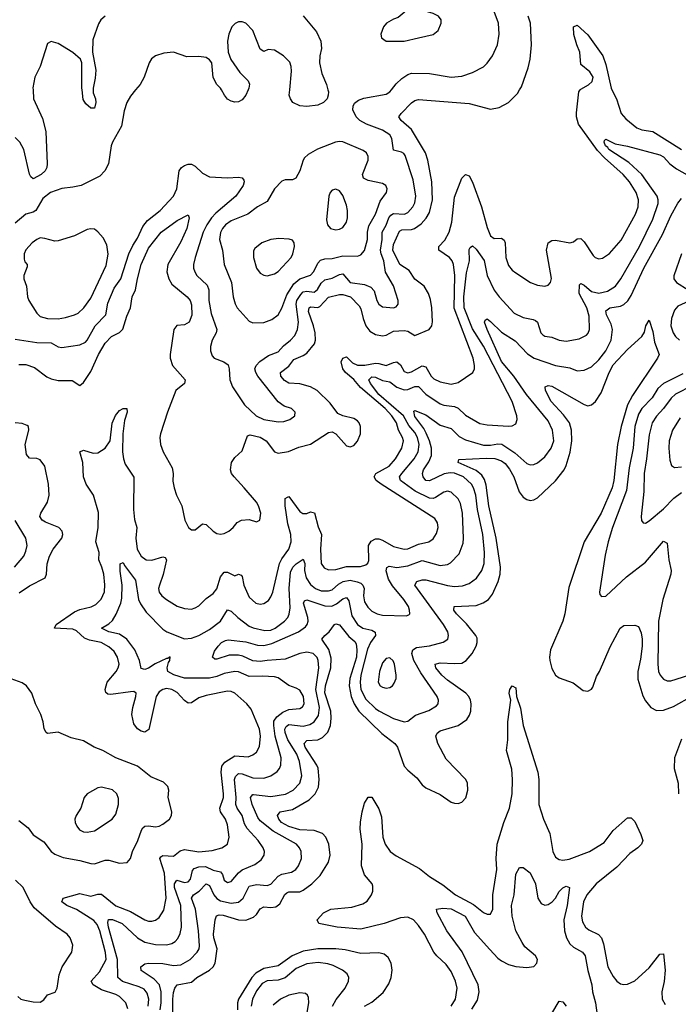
# Model space of a CAD drawing. Header units: inches. Extents: x 1682530 to 1839546, y 640742 to 791647.
# Tile 410 of 656: x 1695676 to 1699332, y 754921 to 760390. Entities that reach past the tile are written whole.
import ezdxf

# ---------------------------------------------------------------- set-up
doc = ezdxf.new("R2010")
doc.units = ezdxf.units.IN
doc.header["$MEASUREMENT"] = 0
doc.layers.add('B6795', color=7, linetype='Continuous')
doc.layers.add('B6796', color=7, linetype='Continuous')

msp = doc.modelspace()

# ---------------------------------------------------------------- linework, layer by layer
at = {"layer": 'B6795', "color": 5}
for points, elevation in [([(1696319.1, 760000), (1696290, 759965.6), (1696270, 759929.6), (1696255.9, 759884.1), (1696240.5, 759799.5), (1696190.2, 759710), (1696183.5, 759690), (1696168.8, 759590), (1696149.1, 759550.9), (1696119.6, 759520.4), (1696016, 759470), (1695970, 759459.1), (1695910, 759452.9), (1695847.2, 759430), (1695803.3, 759396.7), (1695764.9, 759330), (1695750, 759320.2), (1695709.3, 759310.7), (1695650, 759260.3)], 840), ([(1695650, 758614.7), (1695770, 758597.9), (1695850, 758594.8), (1695890, 758573.6), (1695910, 758568.7), (1696010, 758584.6), (1696040.2, 758599.8), (1696050.8, 758609.2), (1696095.4, 758690), (1696153.9, 758750), (1696164.3, 758815.7), (1696200.5, 758899.5), (1696236.7, 758950), (1696281.4, 759090), (1696303.6, 759136.4), (1696330, 759177.3), (1696359.3, 759240.7), (1696384.6, 759275.4), (1696456.2, 759330), (1696529.8, 759410), (1696548.7, 759451.3), (1696560.9, 759550), (1696573.1, 759570), (1696590, 759580.9), (1696610, 759587.7), (1696630, 759588.3), (1696650, 759575.9), (1696690, 759536.8), (1696730, 759518.1), (1696828.5, 759511.5), (1696890, 759515.8), (1696911.2, 759511.2), (1696919.2, 759499.2), (1696922.3, 759490), (1696915.5, 759470), (1696874.8, 759410), (1696763.8, 759316.2), (1696740.1, 759290), (1696713.6, 759250), (1696694.1, 759210), (1696648.8, 759070), (1696640.1, 759030), (1696641.3, 759010), (1696647, 758990), (1696659.7, 758970), (1696716.3, 758916.3), (1696725.1, 758890), (1696726.4, 758830), (1696737.8, 758757.8), (1696769.4, 758670), (1696765.4, 758650), (1696744.9, 758610), (1696734, 758574), (1696734.4, 758550), (1696743.9, 758523.9), (1696754.8, 758510), (1696808.9, 758488.9), (1696832.5, 758472.5), (1696838.9, 758450), (1696841.6, 758390), (1696856.5, 758350), (1696922.8, 758250), (1696989.1, 758190), (1697030, 758169.4), (1697110, 758156), (1697142.3, 758157.7), (1697176, 758170), (1697202.7, 758190), (1697204.5, 758210), (1697185.2, 758230), (1697143, 758243), (1697110, 758268), (1696997.7, 758410), (1696985.7, 758430), (1696981, 758450), (1696988.9, 758470), (1697009.1, 758490.9), (1697056, 758524), (1697110, 758544.8), (1697140.8, 758579.2), (1697178.9, 758610), (1697203.4, 758636.6), (1697218.1, 758670), (1697223.9, 758710), (1697210.5, 758810), (1697214.5, 758830), (1697235.6, 758864.4), (1697250, 758878.2), (1697270, 758882.8), (1697310, 758877.2), (1697327.9, 758892.1), (1697350, 758927.3), (1697370, 758945.7), (1697410, 758954.6), (1697450, 758975.1), (1697470, 758977.8), (1697510.1, 758930.1), (1697590, 758918.6), (1697625, 758905), (1697643.2, 758883.2), (1697658, 758830), (1697668.4, 758810), (1697690, 758796.1), (1697750, 758788.8), (1697765.4, 758794.6), (1697777, 758810), (1697776.9, 758830), (1697750, 758912), (1697707.1, 758987.1), (1697697.7, 759050), (1697681.9, 759090), (1697677.9, 759110), (1697687.9, 759170), (1697687.4, 759210), (1697710.5, 759249.5), (1697725.2, 759290), (1697735.9, 759304.1), (1697750, 759314), (1697811.2, 759310), (1697830, 759318.4), (1697858.6, 759350), (1697870, 759372.7), (1697874.8, 759410), (1697859.8, 759499.8), (1697816.1, 759636.1), (1697807.6, 759647.6), (1697794.6, 759654.6), (1697750, 759664.7), (1697740.9, 759730), (1697730.5, 759750), (1697690, 759777.3), (1697601.1, 759810), (1697564.2, 759830), (1697543.8, 759850), (1697525.3, 759890), (1697526, 759910), (1697533.8, 759926.2), (1697556.5, 759943.5), (1697585.5, 759954.5), (1697710, 759977.1), (1697730.9, 759990), (1697738.9, 760000)], 840), ([(1695749.5, 760000), (1695752.6, 759950), (1695801.3, 759841.3), (1695820.9, 759770), (1695828.2, 759590), (1695825.9, 759570), (1695816.6, 759550), (1695795.5, 759530), (1695750, 759506.8), (1695737.5, 759517.5), (1695730, 759532.3), (1695698.5, 759670), (1695676.9, 759710), (1695650, 759735.4)], 820), ([(1695670, 758475.1), (1695710, 758475), (1695758.5, 758458.5), (1695826.2, 758406.2), (1695850, 758395.5), (1695890, 758386), (1695966.7, 758386.7), (1696010, 758357.6), (1696030, 758374.4), (1696070, 758435.3), (1696112.1, 758530), (1696150, 758593.2), (1696185.1, 758630), (1696230, 758651.8), (1696248.9, 758671.1), (1696270, 758743.1), (1696290.6, 758790), (1696299.2, 758850), (1696319.3, 758890), (1696329, 758950), (1696350.3, 759029.7), (1696390, 759120.2), (1696461.6, 759210), (1696550, 759274.3), (1696610, 759306.8), (1696616.5, 759290), (1696604.1, 759230), (1696570, 759156), (1696498.8, 759030), (1696492.9, 758990), (1696503.9, 758950), (1696520.8, 758920.8), (1696604.5, 758850), (1696621, 758830), (1696630, 758806.8), (1696631.2, 758748.8), (1696616.1, 758710), (1696590, 758695.1), (1696548.6, 758691.4), (1696530.3, 758670), (1696511.4, 758530), (1696510.8, 758510), (1696524.5, 758470), (1696594.3, 758390), (1696591, 758370), (1696542.5, 758330), (1696496.5, 758210), (1696457.7, 758090), (1696454.3, 758070), (1696457.7, 758030), (1696471.8, 757990), (1696521.6, 757901.6), (1696527.4, 757870), (1696526.4, 757826.4), (1696533.4, 757790), (1696545.8, 757750), (1696575.2, 757690), (1696592.8, 757610), (1696611.8, 757570), (1696630, 757556.9), (1696650, 757556.9), (1696690, 757590.3), (1696710, 757586.7), (1696750, 757548.6), (1696770, 757536.6), (1696790, 757532.4), (1696810, 757535.8), (1696836.9, 757550), (1696861.5, 757570), (1696883.2, 757596.8), (1696906.6, 757610), (1696950, 757613.2), (1696990, 757600.8), (1697009.5, 757610), (1697013.9, 757650), (1697001.6, 757690), (1696989.8, 757710), (1696922.4, 757790), (1696865.4, 757850), (1696851.6, 757870), (1696846.1, 757890), (1696851.5, 757930), (1696870, 757958.6), (1696910, 757996.1), (1696940.6, 758079.4), (1696955.2, 758084.8), (1697011.4, 758071.4), (1697042.9, 758050), (1697089.4, 757990), (1697110, 757983.3), (1697168.3, 757991.7), (1697225, 758015), (1697290, 758032.4), (1697390, 758097.6), (1697410, 758100.7), (1697430.1, 758090.1), (1697490, 758023.1), (1697510, 758017.4), (1697530, 758025.7), (1697550, 758048.5), (1697567.8, 758090), (1697567.1, 758130), (1697559.8, 758150), (1697550, 758162), (1697530, 758175.4), (1697469.1, 758189.1), (1697442.3, 758202.3), (1697399.5, 758259.5), (1697327.6, 758330), (1697289.7, 758350), (1697230, 758366.7), (1697170, 758370.8), (1697145.1, 758385.1), (1697124.7, 758410), (1697123.1, 758430), (1697170, 758465.5), (1697197.8, 758502.2), (1697250, 758524.7), (1697270, 758538.7), (1697312.8, 758590), (1697317.9, 758610), (1697316.2, 758650), (1697307.2, 758690), (1697279.5, 758770), (1697283.2, 758790), (1697290, 758794.6), (1697330, 758792.1), (1697342.4, 758797.6), (1697390, 758848.9), (1697450, 758864.6), (1697470, 758863.9), (1697511.1, 758850), (1697560.1, 758800.1), (1697570, 758784.9), (1697581.7, 758730), (1697597.3, 758690), (1697620.1, 758660.1), (1697650, 758641.3), (1697690, 758634.2), (1697710, 758638.5), (1697750, 758660.3), (1697810, 758663.3), (1697830, 758660.7), (1697870, 758636.4), (1697948.4, 758670), (1697963.2, 758690), (1697967.5, 758712.5), (1697964, 758790), (1697956.6, 758836.6), (1697944.7, 758870), (1697921.6, 758910), (1697870, 758949.8), (1697837.7, 758997.7), (1697786.3, 759030), (1697747.4, 759110), (1697750, 759141.3), (1697784.2, 759215.8), (1697797.7, 759222.3), (1697850, 759224.7), (1697867.2, 759230), (1697903.9, 759256.1), (1697932.2, 759287.8), (1697950, 759318.6), (1697967.5, 759390), (1697963.5, 759490), (1697940.9, 759610), (1697928.5, 759650), (1697850, 759780.2), (1697792.4, 759830), (1697779.7, 759850), (1697793.3, 759870), (1697850, 759927.5), (1697870, 759941.4), (1697890, 759947.3), (1698170, 759924.2), (1698290, 759893.8), (1698337.3, 759902.7), (1698388.9, 759931.1), (1698439.3, 759980.7), (1698451, 760000)], 820), ([(1696275.1, 754895.1), (1696264, 754930), (1696230, 754964.5), (1696210, 754975.2), (1696130, 755001.2), (1696082.5, 755030), (1696071.6, 755050), (1696119, 755101), (1696155.3, 755170), (1696151.6, 755208.4), (1696120.1, 755330), (1696104.7, 755364.7), (1696086.6, 755386.6), (1695990, 755446.8), (1695937.8, 755470), (1695909.8, 755490), (1695914.3, 755505.7), (1695917.6, 755510), (1696010, 755535.7), (1696070, 755522.5), (1696110, 755532.8), (1696130, 755531.9), (1696210, 755468.6), (1696290, 755436.3), (1696370, 755389.4), (1696390, 755382), (1696410, 755382.7), (1696430, 755389.3), (1696450, 755403.6), (1696475.6, 755444.4), (1696489.5, 755510), (1696479.3, 755650), (1696454.1, 755730), (1696459.3, 755740.7), (1696470, 755747.5), (1696530, 755744.8), (1696566.8, 755773.2), (1696590, 755780.7), (1696670, 755768.3), (1696744.3, 755775.7), (1696798.4, 755790), (1696829.7, 755810), (1696838, 755850), (1696830, 755917), (1696818.7, 755950), (1696790.4, 755990), (1696785.7, 756010), (1696806.4, 756070), (1696807.7, 756090), (1696793.2, 756210), (1696796.8, 756243.2), (1696814.6, 756265.4), (1696870, 756300.5), (1696943.7, 756296.3), (1696970, 756306.4), (1696990, 756320.8), (1697007.5, 756352.5), (1697012.3, 756410), (1697007.6, 756450), (1696960.6, 756560.6), (1696937.2, 756590), (1696869.9, 756649.9), (1696850, 756658.3), (1696830, 756659.9), (1696710, 756636.7), (1696670, 756624.1), (1696630, 756595.4), (1696610, 756594.3), (1696590, 756608.3), (1696550, 756653.9), (1696519.7, 756670), (1696490, 756674.7), (1696470, 756670.5), (1696450, 756656.8), (1696433.5, 756630), (1696392.9, 756447.1), (1696370, 756431.8), (1696350, 756437.7), (1696330, 756450.9), (1696310, 756479.7), (1696298.5, 756530), (1696302.7, 756570), (1696320.9, 756630), (1696321.4, 756650), (1696310, 756657.7), (1696290, 756657.3), (1696182.4, 756642.4), (1696164.6, 756644.6), (1696153, 756653), (1696149.4, 756670), (1696161.8, 756710), (1696211.2, 756770), (1696223, 756790), (1696227.5, 756810), (1696218.7, 756850), (1696200.7, 756880.7), (1696170, 756906), (1696127.4, 756930), (1696063.7, 756943.7), (1696035.5, 756955.5), (1695990, 756995.8), (1695970, 757005.2), (1695869.6, 757010), (1695877.7, 757030), (1695979.5, 757100.5), (1696010, 757114.1), (1696072, 757128), (1696098, 757142), (1696128.6, 757171.4), (1696147.1, 757212.9), (1696149, 757251), (1696143.4, 757310), (1696132.4, 757350), (1696114.5, 757390), (1696116.7, 757430), (1696097.3, 757490), (1696112, 757570), (1696112.1, 757652.1), (1696085.4, 757750), (1696045, 757810), (1696029, 757850), (1696026.2, 757930), (1696009.7, 757990.3), (1696030, 757998.6), (1696082.5, 757982.5), (1696110, 757983.7), (1696149.9, 758010.1), (1696178.3, 758050), (1696189.8, 758149.8), (1696207.5, 758192.5), (1696230, 758220.3), (1696250, 758230.4), (1696270, 758230.8), (1696271.8, 758210), (1696257, 758163), (1696248, 758090), (1696245.7, 757990), (1696251.5, 757950), (1696261, 757921), (1696308.9, 757848.9), (1696307.5, 757670), (1696313.2, 757613.2), (1696325.9, 757570), (1696320.1, 757510), (1696327.8, 757450), (1696350, 757409.4), (1696377.1, 757390), (1696408.3, 757388.3), (1696470, 757406), (1696482.6, 757402.6), (1696490.6, 757390), (1696472.5, 757307.5), (1696450.8, 757250), (1696446.7, 757230), (1696450.2, 757210), (1696464.9, 757190), (1696490.1, 757170.1), (1696550, 757133.4), (1696590, 757118.9), (1696630, 757116.3), (1696650, 757123), (1696670, 757135.2), (1696710, 757175.6), (1696750, 757202.6), (1696770, 757227.9), (1696790, 757295.3), (1696810, 757321.9), (1696830, 757320.6), (1696870, 757300.3), (1696890, 757310.4), (1696904.2, 757304.2), (1696910, 757297.3), (1696919.1, 757250), (1696950, 757182), (1696985.7, 757150), (1697010, 757144.4), (1697030, 757147.5), (1697056.2, 757163.8), (1697070, 757183.7), (1697079.9, 757210), (1697117.8, 757370), (1697130, 757395.8), (1697169.9, 757450), (1697182.3, 757490), (1697180.3, 757530), (1697164.1, 757590), (1697149.9, 757690.1), (1697150, 757730.6), (1697161.4, 757738.6), (1697170, 757740.9), (1697230, 757657.7), (1697246.5, 757646.5), (1697270, 757646.8), (1697290, 757656.5), (1697311.4, 757651.4), (1697332.8, 757572.8), (1697350.1, 757530), (1697345.9, 757450), (1697349.5, 757370), (1697365.6, 757345.6), (1697390, 757334.6), (1697430, 757336.6), (1697490, 757353.5), (1697566.8, 757353.2), (1697597.9, 757362.1), (1697608.4, 757371.6), (1697613.3, 757386.7), (1697611.7, 757470), (1697626.2, 757493.8), (1697650, 757506.1), (1697670, 757506.5), (1697690, 757499.9), (1697750, 757464.5), (1697810, 757449.6), (1697830, 757451.3), (1697890, 757477.3), (1697946.6, 757490), (1697970, 757506), (1697990, 757536.3), (1697998.7, 757570), (1697995.6, 757595.6), (1697980.2, 757620.2), (1697682.1, 757810), (1697655.2, 757830), (1697643, 757850), (1697652.2, 757870), (1697726.9, 757910), (1697762.3, 757950), (1697797.7, 758010), (1697805.4, 758050), (1697800.6, 758070), (1697779.1, 758110), (1697766.9, 758150), (1697741.5, 758190), (1697704.1, 758230), (1697567.7, 758347.7), (1697531.1, 758391.1), (1697483.6, 758430), (1697469, 758451), (1697460.7, 758490), (1697470, 758510.3), (1697490, 758517.7), (1697523.7, 758483.7), (1697551.4, 758471.4), (1697591.7, 758471.7), (1697650, 758481.9), (1697670, 758481.2), (1697710, 758468.8), (1697750, 758486.8), (1697770, 758490.1), (1697790, 758473.9), (1697810, 758436.6), (1697830, 758429.2), (1697850, 758433.9), (1697910, 758467.3), (1697930, 758461.2), (1697960.1, 758410), (1697975, 758395), (1698010, 758379.2), (1698070, 758366), (1698110, 758375.2), (1698191.2, 758430), (1698200.4, 758450), (1698201.2, 758470), (1698192.4, 758510), (1698088.1, 758788.1), (1698091.7, 758970), (1698084.1, 759030), (1698076.6, 759050), (1698061.5, 759070), (1698002.9, 759110), (1698002.7, 759130), (1698035.2, 759164.8), (1698060.6, 759210), (1698074, 759266), (1698090, 759403.6), (1698130, 759510.5), (1698150, 759530.3), (1698170, 759523.7), (1698190, 759487.6), (1698238.3, 759350), (1698270, 759236.4), (1698289.5, 759189.5), (1698310, 759175.5), (1698350, 759175.9), (1698365.1, 759165.1), (1698370.8, 759150), (1698374.5, 759070), (1698390, 759024.9), (1698410, 758999.6), (1698430, 758983.6), (1698511, 758930), (1698550, 758915.8), (1698590, 758910.4), (1698610, 758915.5), (1698622.9, 758930), (1698627.7, 758952.3), (1698600.7, 759110), (1698609.9, 759150.1), (1698630, 759163.5), (1698650, 759164.6), (1698730, 759151.1), (1698750, 759156.9), (1698770, 759172.8), (1698790, 759174.7), (1698810, 759156.9), (1698860, 759080), (1698870, 759069), (1698890, 759061.3), (1698910, 759064.7), (1698950, 759092.2), (1699013.9, 759166.1), (1699094.4, 759310), (1699108.6, 759350), (1699110.5, 759390), (1699098.2, 759430), (1699061.2, 759490), (1699025.2, 759530), (1698922.1, 759622.1), (1698883.2, 759663.2), (1698778, 759810), (1698767.2, 759850), (1698767.1, 759872.9), (1698780.3, 759990), (1698786.8, 760000)], 780), ([(1696083, 760000), (1696083.5, 759983.5), (1696095.5, 759950), (1696097.3, 759930), (1696090, 759898), (1696070, 759898), (1696042, 759922), (1696027, 759947), (1696021.8, 760000)], 820), ([(1696944.1, 760000), (1696931.3, 759970), (1696910, 759945.4), (1696890, 759934), (1696870, 759932), (1696850, 759938), (1696830, 759949.4), (1696812.3, 759970), (1696795.2, 760000)], 840), ([(1697386.3, 760000), (1697389, 759990), (1697388.9, 759970), (1697382, 759950), (1697361.3, 759930), (1697330, 759915.5), (1697270, 759907.4), (1697230, 759910.8), (1697191.3, 759930), (1697178, 759950), (1697172, 759970), (1697174.7, 760000)], 840), ([(1698963.4, 760000), (1698988.5, 759950), (1699015, 759870), (1699039.8, 759839.8), (1699102, 759790), (1699130, 759778.9), (1699190, 759769.5), (1699350.3, 759670)], 780), ([(1696388.5, 754910), (1696392.6, 754950), (1696383.7, 754983.7), (1696366, 755006), (1696338.9, 755018.9), (1696246.8, 755046.8), (1696220.5, 755070), (1696217.7, 755170), (1696168.1, 755350), (1696164.5, 755375.5), (1696167.8, 755392.2), (1696190, 755392.8), (1696243.8, 755370), (1696330, 755290.1), (1696370, 755266.5), (1696430, 755252.5), (1696490, 755251.5), (1696520.6, 755259.4), (1696538.7, 755270), (1696552.8, 755287.2), (1696565.9, 755314.1), (1696573.9, 755350), (1696570.6, 755470), (1696534.7, 755570), (1696535.3, 755590), (1696548.6, 755611.4), (1696590, 755597.4), (1696610, 755601.7), (1696624.3, 755615.7), (1696634.9, 755665.1), (1696643.7, 755676.3), (1696670, 755685.2), (1696706.8, 755686.8), (1696750, 755666), (1696790, 755656.8), (1696801.8, 755641.8), (1696811.4, 755611.4), (1696830, 755597.7), (1696850, 755603.5), (1696890, 755650.8), (1696910, 755667.8), (1696981.6, 755698.4), (1697016.7, 755723.2), (1697033.1, 755750), (1697035.1, 755770), (1697027.8, 755790), (1696999, 755830), (1696937.9, 755897.9), (1696924.3, 755924.3), (1696910.2, 755970.2), (1696883.1, 756010), (1696875, 756030), (1696877.6, 756070), (1696868.9, 756170), (1696872.7, 756187.3), (1696890, 756202.3), (1696910, 756200.8), (1696970, 756179.1), (1697030, 756177.2), (1697069.7, 756190), (1697105.1, 756214.9), (1697117.1, 756230), (1697124.5, 756250), (1697126.8, 756290), (1697093.5, 756410), (1697085.5, 756470), (1697087.1, 756492.9), (1697102.1, 756517.9), (1697135.6, 756544.4), (1697170, 756558.9), (1697230, 756564.8), (1697246.1, 756573.9), (1697255.2, 756590), (1697250.3, 756630.3), (1697230, 756665.1), (1697210, 756677.7), (1697170, 756692.3), (1697110, 756733.7), (1697090, 756739.2), (1697024.1, 756744.1), (1696950, 756742.1), (1696890, 756767.5), (1696870, 756769), (1696810, 756759.3), (1696770, 756741.9), (1696730, 756732.6), (1696590, 756732.5), (1696530.5, 756750.5), (1696498.2, 756770), (1696493.7, 756790), (1696501.2, 756818.8), (1696509.5, 756830), (1696510, 756851.5), (1696498.7, 756841.3), (1696490, 756842), (1696427.6, 756812.4), (1696390, 756787.5), (1696370, 756781), (1696350, 756785.7), (1696340.8, 756830), (1696314.6, 756890), (1696270, 756949.9), (1696230, 756977.1), (1696170.7, 756990.7), (1696129.7, 757010), (1696170, 757033.5), (1696190, 757052.1), (1696211.1, 757088.9), (1696236.2, 757150), (1696242.2, 757177.8), (1696245.3, 757250), (1696233.3, 757326.7), (1696232.9, 757367.1), (1696250, 757375.5), (1696258, 757358), (1696317.8, 757277.8), (1696335.4, 757170), (1696345.9, 757145.9), (1696378.5, 757098.5), (1696470, 757004.1), (1696492.9, 756990), (1696590, 756950.3), (1696630, 756954.9), (1696670, 756970.3), (1696730, 757002.5), (1696789.9, 757050), (1696830, 757111.3), (1696850, 757105.5), (1696886, 757070), (1696950, 757021.5), (1696971.5, 757011.5), (1697037, 756997), (1697070, 756999.9), (1697093, 757010), (1697145, 757050), (1697163.9, 757070), (1697172.4, 757087.6), (1697176.2, 757123.8), (1697170.6, 757230), (1697178.9, 757321.1), (1697192.1, 757350), (1697210, 757367.5), (1697250, 757393.8), (1697259.2, 757370), (1697256.2, 757330), (1697265, 757290), (1697290, 757252.2), (1697317.6, 757230), (1697350, 757218.2), (1697390, 757217.1), (1697410, 757223.9), (1697445.2, 757254.8), (1697472, 757270), (1697510, 757277), (1697548.2, 757268.2), (1697570, 757260.1), (1697581.2, 757250), (1697587.8, 757230), (1697584.4, 757190), (1697590, 757157), (1697607.9, 757127.9), (1697630, 757105.4), (1697660.4, 757090), (1697690, 757082.6), (1697821.2, 757078.8), (1697836.4, 757083.6), (1697840.7, 757090), (1697840.4, 757110), (1697833.5, 757130), (1697808.2, 757170), (1697745.5, 757245.5), (1697723, 757283), (1697710.6, 757329.4), (1697713.5, 757346.5), (1697725.9, 757354.1), (1697770, 757348.1), (1697830, 757357.2), (1697910, 757385.9), (1698010, 757359.3), (1698050, 757363.5), (1698067.3, 757372.7), (1698116, 757424), (1698137, 757483), (1698139.9, 757510), (1698133.9, 757650), (1698122, 757702), (1698110, 757728.4), (1698070, 757765.3), (1698050, 757770.6), (1698030, 757766.4), (1697984.3, 757735.7), (1697970, 757730.7), (1697950, 757731.8), (1697871.3, 757771.3), (1697789.9, 757830), (1697784.4, 757850), (1697796.7, 757870), (1697866, 757950), (1697888.1, 757990), (1697892.9, 758030), (1697884.4, 758070), (1697870, 758098), (1697836.5, 758136.5), (1697805.8, 758190), (1697668.9, 758308.9), (1697623, 758370), (1697613.3, 758390), (1697630, 758406.1), (1697650, 758405.2), (1697690, 758386.4), (1697730, 758378.8), (1697770, 758349.2), (1697810, 758334.3), (1697830, 758335.1), (1697870, 758353.5), (1697890, 758353.5), (1697931, 758311), (1698010, 758256.6), (1698030, 758248.4), (1698090, 758241), (1698110, 758233), (1698150, 758193.8), (1698230, 758147.7), (1698270, 758139.4), (1698390, 758133), (1698410, 758134.3), (1698430, 758146), (1698438, 758170), (1698435.8, 758190), (1698409.2, 758270), (1698250, 758576.1), (1698190, 758673.2), (1698143.6, 758790), (1698140.5, 758850), (1698156.1, 758983.9), (1698172.1, 759050), (1698170, 759114), (1698175.5, 759124.5), (1698190, 759133.7), (1698210, 759115), (1698253.3, 759053.3), (1698270.6, 758970), (1698310, 758887.1), (1698336.8, 758850), (1698420.2, 758760.2), (1698470, 758735.9), (1698525.6, 758725.6), (1698539, 758719), (1698549.4, 758709.4), (1698568, 758650), (1698579.2, 758639.2), (1698590, 758631.8), (1698630, 758626.2), (1698670, 758609.5), (1698710, 758604.1), (1698782.3, 758617.7), (1698821.8, 758638.2), (1698831.3, 758648.7), (1698838.8, 758670), (1698837.4, 758742.6), (1698823.4, 758790), (1698781.5, 758870), (1698783.4, 758916.6), (1698790, 758925.7), (1698810, 758916.2), (1698850, 758880.1), (1698890, 758871.6), (1698938.1, 758881.9), (1698983.2, 758910), (1699012.5, 758950), (1699116.9, 759130), (1699190, 759281.3), (1699219.6, 759370), (1699220.5, 759390), (1699214.9, 759410), (1699129.4, 759530), (1699056.2, 759596.2), (1698946.5, 759670), (1698940.8, 759680.8), (1698928.2, 759690), (1698920.4, 759710), (1698921.5, 759718.5), (1698930, 759726), (1698981.4, 759701.4), (1699050, 759688.2), (1699230, 759639.5), (1699250, 759628.4), (1699283.8, 759590), (1699321.7, 759561.7), (1699410, 759511.6)], 760), ([(1696454.9, 754890), (1696461, 754930), (1696461.6, 754990), (1696451.4, 755030), (1696421.3, 755061.3), (1696349.5, 755109.5), (1696347.2, 755130), (1696370, 755146.7), (1696390, 755148.7), (1696470, 755148.1), (1696530, 755136.1), (1696570, 755140.1), (1696622, 755170), (1696661.4, 755210), (1696671.7, 755230), (1696673.4, 755246.6), (1696669, 755330), (1696651.9, 755450), (1696629.9, 755510), (1696639.8, 755530), (1696671, 755549), (1696710, 755590.7), (1696730, 755581.8), (1696752.4, 755530), (1696770, 755508.4), (1696790, 755495.9), (1696850, 755482.7), (1696890, 755488.9), (1696915.9, 755510), (1696950, 755576.8), (1696990, 755587.4), (1697050, 755581.2), (1697070, 755588.7), (1697110, 755633.2), (1697130, 755643.3), (1697184.4, 755655.6), (1697207.6, 755670), (1697222.6, 755690), (1697239.1, 755730), (1697238.2, 755770), (1697228.9, 755790), (1697211.8, 755810), (1697082.7, 755882.7), (1697010, 755939.9), (1696997.9, 755957.9), (1696966.9, 756030), (1696957, 756070), (1696970, 756086.2), (1696973.1, 756086.9), (1697070, 756074.9), (1697151.2, 756088.8), (1697193.6, 756110), (1697231.2, 756150), (1697242.4, 756190), (1697229.5, 756270), (1697213.5, 756310), (1697163.7, 756390), (1697149.1, 756430), (1697148.3, 756450), (1697155.7, 756464.3), (1697170, 756474.7), (1697250, 756466.7), (1697285.6, 756474.4), (1697311.1, 756490), (1697334.7, 756525.3), (1697339.3, 756570), (1697320.2, 756670), (1697335.5, 756790), (1697332.4, 756830), (1697326.5, 756846.5), (1697305.3, 756870), (1697270, 756876.8), (1697230, 756868.7), (1697150, 756837.6), (1697050, 756831.4), (1697010, 756824.7), (1696970, 756828.6), (1696914.8, 756854.8), (1696890, 756860.9), (1696839.1, 756860.9), (1696770, 756837.6), (1696758, 756838), (1696745.2, 756850), (1696757.7, 756882.3), (1696777.4, 756910), (1696795.4, 756930), (1696817.3, 756942.7), (1696833.7, 756946.3), (1696930, 756934.9), (1696996.4, 756916.4), (1697030, 756913.9), (1697074.6, 756925.4), (1697224, 756990), (1697261.4, 757018.6), (1697271.4, 757030), (1697277.4, 757050), (1697275.8, 757070), (1697250.7, 757149.3), (1697257, 757163), (1697270, 757167.2), (1697370, 757135.3), (1697407.6, 757132.4), (1697435, 757145), (1697470, 757172.5), (1697490, 757180.2), (1697501.9, 757161.9), (1697519.7, 757079.7), (1697550, 757031.5), (1697579.7, 757010), (1697630, 756999.1), (1697648.7, 756988.7), (1697650.1, 756970), (1697622.5, 756930), (1697605.5, 756894.5), (1697568.6, 756748.6), (1697565.1, 756710), (1697568.6, 756670), (1697596.3, 756616.3), (1697650, 756564.8), (1697670, 756551.9), (1697750, 756507.8), (1697810, 756490.2), (1697830, 756494), (1697873.2, 756526.8), (1697947.7, 756552.3), (1697990, 756578.4), (1697998.9, 756590), (1698001, 756610), (1697994, 756630), (1697902.2, 756762.2), (1697863.5, 756830), (1697852.1, 756870), (1697858.7, 756890), (1697877.6, 756902.4), (1697950, 756912.3), (1698027, 756933), (1698052.6, 756950), (1698056.8, 756970), (1698051.7, 756990), (1698028.4, 757030), (1697869.9, 757250.1), (1697881.1, 757270), (1697910, 757279.5), (1697930, 757279.5), (1698050, 757246.9), (1698090, 757241.6), (1698134.3, 757245.7), (1698170, 757257.7), (1698211.5, 757288.5), (1698241.5, 757330), (1698254.1, 757370), (1698255.7, 757430), (1698246.2, 757530), (1698216.6, 757670), (1698207.4, 757750), (1698195.3, 757790), (1698183.6, 757810), (1698138.6, 757850), (1698090, 757871.8), (1698066.1, 757873.9), (1698032.4, 757867.6), (1697950, 757827.9), (1697930, 757829.8), (1697916.2, 757850), (1697912, 757870), (1697918, 757890), (1697946.5, 757933.5), (1697961.1, 757970), (1697962.2, 758010), (1697951.2, 758051.2), (1697932.8, 758092.8), (1697919.2, 758119.2), (1697870, 758185.7), (1697863.4, 758216.6), (1697870, 758219.6), (1697930, 758194.4), (1698010, 758137.8), (1698070, 758119.8), (1698115.4, 758075.4), (1698150, 758056.2), (1698250, 758027.4), (1698290, 758027.3), (1698330, 758034), (1698351.9, 758031.9), (1698424, 757984), (1698490, 757925.2), (1698510, 757918.2), (1698530, 757920.2), (1698550, 757929.1), (1698590, 757961.3), (1698626.5, 758010), (1698639.9, 758050), (1698633, 758110), (1698610, 758161.2), (1698488.1, 758308.1), (1698418.2, 758410), (1698350, 758491.5), (1698269.8, 758670.2), (1698255.8, 758710), (1698259.5, 758720.5), (1698270, 758728.4), (1698290, 758713.4), (1698350, 758655.4), (1698425.7, 758605.7), (1698494, 758534), (1698532.4, 758510), (1698650, 758468.9), (1698730, 758456.5), (1698770, 758440.2), (1698810, 758443.9), (1698850, 758462.7), (1698890, 758500.2), (1698929.2, 758550), (1698959.4, 758610), (1698965.6, 758670), (1698958.4, 758698.4), (1698934, 758750), (1698930, 758773.7), (1698951.2, 758788.8), (1699010, 758798.8), (1699030, 758808.4), (1699051.8, 758828.2), (1699070, 758857.8), (1699140.3, 759010), (1699243.3, 759196.7), (1699290, 759301.5), (1699330, 759370.4), (1699350, 759397.6)], 740), ([(1699350.1, 759090), (1699307.4, 758967.4), (1699307.8, 758950), (1699321.3, 758930), (1699387, 758890)], 740), ([(1699390, 758826), (1699330, 758798.5), (1699310, 758776), (1699293.1, 758730), (1699290.1, 758690), (1699302.5, 758650), (1699316.5, 758630), (1699338.2, 758610)], 740), ([(1696526, 754874), (1696525.1, 754950), (1696530, 754987.3), (1696537.4, 755010), (1696550, 755028.9), (1696630, 755043.6), (1696659.7, 755070), (1696730, 755110.9), (1696749.8, 755130), (1696760.5, 755150), (1696771.4, 755230), (1696753.3, 755290), (1696751.4, 755310), (1696759.8, 755390), (1696767.5, 755412.5), (1696782.6, 755417.4), (1696804.5, 755415.5), (1696890, 755390.9), (1696931.1, 755388.9), (1696974.4, 755405.6), (1696990, 755420.7), (1697010, 755452.1), (1697030, 755463.2), (1697070, 755458.6), (1697097.3, 755462.7), (1697120, 755480), (1697148.2, 755531.8), (1697159.4, 755540.6), (1697170, 755545.1), (1697230, 755545.8), (1697250, 755554.4), (1697296.5, 755590), (1697344.1, 755635.9), (1697390.6, 755710), (1697398.3, 755750), (1697392.2, 755810), (1697374.2, 755850), (1697356.4, 755870), (1697310, 755886), (1697230, 755891), (1697170, 755908.6), (1697129.2, 755930), (1697114.1, 755950), (1697107.4, 755970), (1697120.7, 755990), (1697190, 756002.5), (1697283.3, 756056.7), (1697316.2, 756090), (1697333.4, 756126.6), (1697338.7, 756170), (1697331.9, 756231.9), (1697324.7, 756250), (1697260.9, 756350), (1697254.3, 756370), (1697270, 756386.8), (1697329.9, 756390.1), (1697356.7, 756403.3), (1697386.5, 756433.5), (1697401.1, 756470), (1697405, 756510), (1697401.9, 756550), (1697369.5, 756650.5), (1697373.6, 756690), (1697403.3, 756790), (1697404.4, 756844.4), (1697391.9, 756891.9), (1697352.9, 756950), (1697368.7, 756970), (1697394.4, 756990), (1697422.6, 757030), (1697430, 757034.5), (1697450, 757028.4), (1697503.6, 756963.6), (1697536.4, 756936.4), (1697543.4, 756923.4), (1697547.6, 756890), (1697544.9, 756850), (1697508.9, 756730), (1697503.9, 756690), (1697515.6, 756630), (1697533.1, 756590), (1697558.2, 756550), (1697685, 756425), (1697758.6, 756370), (1697772.7, 756350), (1697810, 756244.4), (1697830, 756220.7), (1697879.4, 756179.4), (1697910, 756140.9), (1697930, 756123.6), (1698010, 756086.3), (1698070, 756044.6), (1698090, 756038), (1698110, 756036.5), (1698130, 756043.7), (1698152.1, 756067.9), (1698164.2, 756110), (1698162, 756150), (1698151.9, 756170), (1698043.1, 756283.1), (1697997.2, 756370), (1697984.8, 756410), (1697992.7, 756427.3), (1698010, 756439.3), (1698110, 756469.5), (1698157.2, 756502.8), (1698172.7, 756527.3), (1698179.8, 756550), (1698182, 756590), (1698177.4, 756610), (1698168.4, 756630), (1698152.1, 756650), (1698050, 756722), (1698018.2, 756750), (1697984.9, 756790), (1697982, 756810), (1698010, 756818.5), (1698090, 756814.1), (1698130, 756816.8), (1698154.4, 756830), (1698188, 756870), (1698209.5, 756910), (1698215.1, 756930), (1698214.8, 756954.8), (1698208.6, 756970), (1698155.1, 757035.1), (1698099.9, 757090), (1698086.3, 757110), (1698087.3, 757130), (1698210, 757136.4), (1698249, 757151), (1698277.7, 757170), (1698300.5, 757199.5), (1698332.1, 757270), (1698342.7, 757310), (1698344.9, 757350), (1698319.8, 757510), (1698279.1, 757690), (1698264.2, 757804.2), (1698255.5, 757835.5), (1698240.2, 757860.2), (1698210, 757886.8), (1698109.7, 757930), (1698112.7, 757947.3), (1698264.7, 757955.3), (1698312.5, 757952.5), (1698350, 757939.4), (1698370, 757925), (1698394.2, 757894.2), (1698418.3, 757850), (1698447.7, 757767.7), (1698470, 757738.4), (1698490, 757724.7), (1698510, 757719.7), (1698530, 757723.2), (1698550, 757734.4), (1698650, 757828.5), (1698698.6, 757890), (1698710, 757913.4), (1698731.2, 757988.8), (1698740.8, 758050), (1698738.7, 758110), (1698726.8, 758150), (1698694.7, 758194.7), (1698625.5, 758270), (1698595.1, 758330), (1698592, 758350), (1698610, 758358.5), (1698630, 758354.3), (1698810, 758253.1), (1698830, 758246), (1698850, 758250.2), (1698871.2, 758268.8), (1698903, 758317), (1698948.1, 758430), (1698970, 758473.4), (1699050, 758557.8), (1699129.8, 758630.2), (1699144.7, 758655.3), (1699152, 758690), (1699170, 758720.7), (1699190, 758658), (1699199.3, 758599.3), (1699226.4, 758530), (1699217.1, 758510), (1699076.9, 758303.1), (1699049.4, 758250.6), (1699014.7, 758130), (1698993.7, 758030), (1698973.6, 757830), (1698965.5, 757790), (1698903.6, 757650), (1698809, 757490), (1698724.4, 757235.6), (1698701.5, 757090), (1698690.8, 757050), (1698622.6, 756890), (1698616.3, 756850), (1698618.7, 756830), (1698630, 756785.5), (1698650, 756748.9), (1698670, 756734.9), (1698747.2, 756707.2), (1698803.4, 756663.4), (1698830, 756661.1), (1698850, 756672.4), (1698856.9, 756683.1), (1698878.4, 756741.6), (1698894.8, 756770), (1698953.3, 756906.7), (1699009.9, 757010.1), (1699030, 757024.9), (1699090, 757027.4), (1699110, 757020.5), (1699125, 756985), (1699131.5, 756950), (1699131.5, 756910), (1699122.5, 756837.5), (1699107.1, 756770), (1699106.8, 756726.8), (1699134.9, 756634.9), (1699150, 756607.3), (1699179.7, 756570), (1699210, 756552.3), (1699250, 756554.4), (1699304.3, 756575.7), (1699410, 756634.2)], 720), ([(1699357.8, 758422.2), (1699250.1, 758369.9), (1699218.5, 758341.5), (1699186.3, 758290), (1699129.5, 758230.5), (1699110, 758198.4), (1699089.7, 758130), (1699081.4, 758010), (1699058.3, 757901.7), (1699044.2, 757775.8), (1698966.1, 757570), (1698941.6, 757490), (1698924.9, 757415.1), (1698893.4, 757210), (1698896.8, 757196.8), (1698905.8, 757185.8), (1698930, 757188.2), (1699044.1, 757295.9), (1699150, 757377.8), (1699250, 757493.1), (1699270, 757482), (1699278.4, 757390), (1699292.7, 757330), (1699290.1, 757310), (1699245.7, 757170), (1699221, 757050), (1699217.4, 756810), (1699221.8, 756770), (1699230.2, 756750), (1699250, 756727.9), (1699270, 756718.6), (1699290, 756718), (1699391, 756750)], 740), ([(1699410, 758358.7), (1699315.4, 758310), (1699291.5, 758288.5), (1699249.4, 758230.6), (1699210, 758188.2), (1699186.4, 758150), (1699170, 758083.7), (1699156, 757950), (1699142, 757870), (1699140.1, 757770), (1699125.3, 757630), (1699127.5, 757607.5), (1699136.3, 757596.3), (1699150, 757593), (1699170, 757605.7), (1699250, 757673.8), (1699307.5, 757732.5), (1699350, 757763.5)], 760), ([(1695673.4, 757206.6), (1695730, 757245.2), (1695817, 757290), (1695823.6, 757310), (1695827.5, 757367.5), (1695840.7, 757410), (1695862.1, 757450), (1695909.8, 757510), (1695914.5, 757530), (1695910.7, 757550), (1695892.2, 757570), (1695818.6, 757598.6), (1695800.8, 757610), (1695787.4, 757630), (1695792.9, 757650), (1695829.1, 757710), (1695839.5, 757750), (1695836.3, 757810), (1695814.7, 757910), (1695790, 757945.8), (1695770, 757952.7), (1695730, 757954), (1695714.1, 757974.1), (1695705.4, 758030), (1695727, 758110), (1695723.5, 758130), (1695716.6, 758136.6), (1695690, 758147.8), (1695651.2, 758151.2)], 820), ([(1699342.2, 758177.8), (1699299.4, 758110), (1699280.5, 758050), (1699278.5, 758010), (1699284.2, 757944.2), (1699294.3, 757914.3), (1699310, 757902.3), (1699350, 757906.2)], 780), ([(1695647.2, 757350), (1695697.6, 757410), (1695710, 757437.3), (1695716.5, 757470), (1695709.8, 757510), (1695650, 757607.6)], 840), ([(1695670, 755942.3), (1695722.1, 755902.1), (1695750, 755861.5), (1695810, 755823.6), (1695850, 755770.2), (1695870, 755754.2), (1695917, 755737), (1696010, 755720.1), (1696070, 755702.6), (1696090, 755701.5), (1696150, 755722), (1696170, 755722), (1696230, 755704.4), (1696272.2, 755707.8), (1696289.9, 755730.1), (1696302.5, 755770), (1696332, 755830), (1696350.9, 755889.1), (1696359.4, 755900.6), (1696370, 755910.1), (1696390, 755913.1), (1696430, 755907), (1696450, 755910.9), (1696470, 755921.6), (1696507.7, 755950), (1696518, 755970), (1696519.7, 755990), (1696499.3, 756070), (1696503.7, 756110), (1696498, 756130), (1696474.2, 756154.2), (1696403.9, 756183.9), (1696330, 756243), (1696210, 756290.7), (1696136.9, 756330), (1696088.9, 756348.9), (1696030, 756385), (1695961.8, 756401.8), (1695890, 756431.9), (1695830, 756426), (1695822.7, 756430), (1695811, 756451), (1695806.4, 756490), (1695793.1, 756530), (1695763.9, 756590), (1695742.2, 756650), (1695714.2, 756690), (1695690, 756706.2), (1695628.5, 756728.5)], 820), ([(1698071, 754910), (1698095.5, 754950), (1698104.4, 755010), (1698095.3, 755050), (1698070, 755103.1), (1698043, 755143), (1697990.6, 755190), (1697974.7, 755210), (1697922.3, 755310), (1697890, 755358.8), (1697861.7, 755390), (1697830, 755404.8), (1697790, 755402.1), (1697699.6, 755370), (1697570, 755339), (1697437.2, 755350), (1697335.3, 755370), (1697327.8, 755390), (1697362.7, 755430), (1697402, 755450), (1697519, 755461), (1697581.1, 755478.9), (1697605.2, 755494.8), (1697628.1, 755530), (1697635.5, 755550), (1697636.8, 755576.8), (1697631.5, 755590), (1697590, 755639.8), (1697573.8, 755690), (1697577.6, 755810), (1697565.6, 755894.4), (1697566.7, 755933.3), (1697576.9, 755990), (1697590, 756038.8), (1697610.9, 756070.9), (1697630, 756071), (1697670, 756006.8), (1697683.2, 755963.2), (1697690.9, 755850), (1697705.2, 755810), (1697732, 755770), (1697765.3, 755745.3), (1697895.6, 755675.6), (1697950, 755631.2), (1698025.4, 755585.4), (1698094.5, 755530), (1698194.9, 755474.9), (1698250, 755430.3), (1698270, 755421.7), (1698290, 755421.6), (1698301.5, 755450), (1698302.4, 755530), (1698323.7, 755670), (1698321.3, 755730), (1698326.8, 755810), (1698363.4, 755930), (1698394.8, 756010), (1698409.9, 756090), (1698412, 756170), (1698406.7, 756226.7), (1698378.8, 756330), (1698384.9, 756390), (1698385.3, 756490), (1698401.5, 756610), (1698393.6, 756650), (1698396.3, 756670), (1698410, 756690.2), (1698430, 756678.8), (1698434.2, 756630), (1698454.9, 756565.1), (1698470.1, 756470), (1698551, 756210), (1698557.6, 756170), (1698558.1, 756030), (1698583.5, 755950), (1698618.8, 755870), (1698635.8, 755770), (1698650, 755738.4), (1698670, 755724.6), (1698690, 755722), (1698726.6, 755726.6), (1698838.9, 755770), (1698919.9, 755820.1), (1698970, 755886.4), (1699050, 755956.3), (1699070, 755956), (1699090, 755936), (1699124.4, 755864.4), (1699134.4, 755830), (1699127.6, 755810), (1699107.8, 755790), (1699061.8, 755758.2), (1698990, 755683.7), (1698876.4, 755590), (1698823.6, 755530), (1698806.1, 755490), (1698794.3, 755410), (1698799.5, 755379.5), (1698815.8, 755350), (1698835.3, 755335.3), (1698889.2, 755309.2), (1698906, 755290), (1698917.2, 755257.2), (1698940.7, 755130), (1698970, 755075.8), (1698990, 755050.4), (1699010, 755034.4), (1699030, 755030.4), (1699050, 755033.7), (1699090, 755051.5), (1699170, 755123.5), (1699230, 755199.5), (1699250, 755200.7), (1699258, 755110), (1699252.8, 755047.2), (1699239.8, 754990), (1699242.5, 754950), (1699259.3, 754919.3)], 680), ([(1699350, 756393.5), (1699310.1, 756290), (1699308.1, 756230), (1699330.7, 756150), (1699332.6, 756090)], 720), ([(1698185.7, 754894.3), (1698216.1, 754943.9), (1698226.5, 754990), (1698220.8, 755030), (1698132.4, 755212.4), (1698046.9, 755330), (1697992.7, 755430), (1697989.2, 755450), (1698025.1, 755454.9), (1698070, 755450.8), (1698147.8, 755410), (1698200.3, 755320.3), (1698284.6, 755224.6), (1698330, 755177.5), (1698350, 755162.7), (1698390, 755142.6), (1698430, 755131.2), (1698490, 755124.9), (1698530, 755131.7), (1698547.1, 755150), (1698549.8, 755170), (1698539.3, 755190), (1698480.3, 755240.3), (1698464.3, 755264.3), (1698429.4, 755330), (1698409.5, 755410), (1698406.6, 755470), (1698419.9, 755530), (1698430, 755644.7), (1698450, 755680.5), (1698470, 755681), (1698510, 755650.8), (1698538.9, 755590), (1698551.4, 755510), (1698570, 755481.1), (1698590, 755471.5), (1698610, 755475.5), (1698632.2, 755490), (1698650, 755510.3), (1698670, 755546.7), (1698690, 755568.7), (1698710, 755576.5), (1698727.3, 755570), (1698714.6, 755470), (1698697, 755390), (1698699.1, 755330), (1698711.3, 755290), (1698730, 755257.5), (1698750, 755239), (1698799.1, 755210), (1698814.8, 755190), (1698829.6, 755109.6), (1698852.2, 755030), (1698855.1, 754990), (1698872.2, 754930), (1698881, 754861)], 660), ([(1695664.6, 754964.6), (1695682.4, 754950), (1695703.3, 754943.2), (1695750, 754934.4), (1695790, 754932.8), (1695810, 754945.5), (1695830, 754973.1), (1695872.4, 754987.6), (1695884.1, 755010), (1695895.2, 755084.8), (1695910.5, 755130), (1695964.6, 755210), (1695969.8, 755250), (1695955.7, 755290), (1695938.4, 755310), (1695874.7, 755354.7), (1695756.4, 755456.4), (1695733.6, 755490), (1695694.5, 755570), (1695653.1, 755610)], 820), ([(1697589.4, 754910.6), (1697630, 754932.8), (1697693, 754987), (1697725.4, 755034.6), (1697738.4, 755070), (1697743.7, 755110), (1697737.3, 755150), (1697721.2, 755181.2), (1697698.8, 755198.8), (1697670, 755207.7), (1697570, 755203.1), (1697483, 755223), (1697430, 755229.2), (1697330, 755229.3), (1697250, 755216.1), (1697188.9, 755190), (1697110, 755134.2), (1697030, 755119.1), (1696986.3, 755093.7), (1696965.1, 755070), (1696890.9, 754950), (1696884.8, 754930), (1696884.6, 754890)], 720), ([(1697412.1, 754910), (1697433, 754947), (1697482.8, 755010), (1697501.7, 755050), (1697502.6, 755070), (1697493, 755090), (1697468, 755110), (1697416.6, 755136.7), (1697386.2, 755146.2), (1697333, 755153), (1697270, 755146.2), (1697210, 755119.7), (1697150, 755067.8), (1697110, 755055.9), (1697050, 755051.7), (1697022.5, 755037.5), (1696990, 754996), (1696968.8, 754950), (1696960.1, 754910)], 740), ([(1697259.4, 754810), (1697280.7, 754930), (1697278.3, 754958.3), (1697272.7, 754972.7), (1697261.7, 754981.7), (1697230, 754985.3), (1697170, 754971.3), (1697123.7, 754950), (1697083.1, 754916.9)], 760), ([(1698629.4, 754870.6), (1698670, 754938), (1698690, 754934.8), (1698710, 754911)], 640)]:
    msp.add_lwpolyline(points, dxfattribs=dict(at, elevation=elevation))
for points, elevation in [([(1697450, 759714.2), (1697429.3, 759710.7), (1697328.2, 759671.8), (1697277.8, 759642.2), (1697256.9, 759623.1), (1697248.5, 759610), (1697230.2, 759550), (1697209.3, 759510.7), (1697190, 759501), (1697150, 759499.8), (1697130, 759492.8), (1697090.3, 759450), (1697050, 759381.1), (1696996.4, 759350), (1696941.3, 759310), (1696850, 759273.2), (1696818.5, 759250), (1696801.6, 759230), (1696790, 759207.6), (1696785.2, 759170), (1696801.1, 759110), (1696810.8, 759030.8), (1696850.9, 758930), (1696859.7, 758850), (1696871, 758811), (1696883.6, 758790), (1696950, 758715.8), (1696970, 758705.7), (1697030, 758709.1), (1697075.8, 758724.2), (1697109.8, 758750.2), (1697130, 758787), (1697157.8, 758862.2), (1697197.7, 758922.3), (1697230, 758951), (1697290, 758971.5), (1697308.4, 758991.6), (1697330, 759038.5), (1697345.7, 759054.3), (1697370, 759062.4), (1697410, 759063.9), (1697470, 759078.7), (1697550, 759077.1), (1697570, 759083.2), (1697590, 759108.7), (1697606.6, 759170), (1697607.2, 759210), (1697614.6, 759245.4), (1697649.9, 759310), (1697677.3, 759382.7), (1697712.4, 759430), (1697716.4, 759450), (1697707.6, 759470), (1697690, 759480.4), (1697610, 759497.3), (1697584.2, 759510), (1697578.2, 759530), (1697609.8, 759610), (1697609.8, 759629.8), (1697600.5, 759650), (1697583.2, 759663.2), (1697470, 759712)], 860), ([(1697430, 759449.6), (1697410, 759442.9), (1697399.5, 759430), (1697392, 759410), (1697378.7, 759278.7), (1697383.8, 759250), (1697400.7, 759230), (1697430, 759223.1), (1697450, 759225.7), (1697470, 759236.4), (1697490, 759264.9), (1697495.3, 759290), (1697495.4, 759330), (1697490, 759359), (1697470, 759414), (1697450, 759439.7)], 880), ([(1696070, 759228.4), (1696050, 759224.5), (1695979.1, 759190), (1695890, 759162), (1695870, 759159.5), (1695815.3, 759175.3), (1695790, 759177.8), (1695770, 759169.8), (1695744, 759150), (1695710, 759111.2), (1695700.6, 759090), (1695699.7, 759059.7), (1695704.5, 759044.5), (1695716.3, 759030), (1695717, 759017), (1695698.9, 758970), (1695697.8, 758950), (1695713.4, 758910), (1695719.2, 758850), (1695726.2, 758830), (1695770, 758760.3), (1695790, 758742.3), (1695830, 758730.2), (1695890, 758729.3), (1695930, 758735.2), (1695980.7, 758750), (1695999.3, 758760.7), (1696032, 758790), (1696070, 758844), (1696154.8, 759025.2), (1696167, 759087), (1696160, 759140), (1696139, 759179), (1696110, 759212), (1696090, 759226)], 860), ([(1697114, 759174), (1697070, 759168.6), (1697020.5, 759150), (1696980.9, 759119.1), (1696974, 759106), (1696973.1, 759070), (1696990.3, 759010), (1697010, 758981.3), (1697030, 758970.3), (1697050, 758967.9), (1697090, 758979.1), (1697110, 758991.4), (1697182, 759070), (1697192.4, 759090), (1697202, 759130), (1697199.6, 759150), (1697190, 759166), (1697171.2, 759171.2)], 880), ([(1697730, 756845.6), (1697710, 756841.3), (1697690, 756818.4), (1697673.4, 756770), (1697665.8, 756710), (1697675.8, 756690), (1697690, 756681.8), (1697710, 756677.3), (1697730, 756680.3), (1697745.1, 756690), (1697755.2, 756704.8), (1697764.7, 756730), (1697766.2, 756750), (1697756.4, 756810), (1697748.5, 756828.5)], 760), ([(1696130, 756126.6), (1696110, 756122.7), (1696050, 756089.2), (1696034, 756070), (1696014.9, 756010), (1695988.7, 755970), (1695981.1, 755950), (1695983.1, 755930), (1695992.2, 755910), (1696008.4, 755890), (1696030, 755879.5), (1696050, 755876.5), (1696090, 755883.7), (1696189.2, 755950), (1696210, 755978), (1696224.5, 756030), (1696223.3, 756063.3), (1696214.5, 756090), (1696190, 756111.5)], 840)]:
    msp.add_lwpolyline(points, close=True, dxfattribs=dict(at, elevation=elevation))
at = {"layer": 'B6796', "color": 5, "elevation": 860}
msp.add_lwpolyline([(1697842, 760450), (1697821.1, 760438.9), (1697777.3, 760402.7), (1697750, 760394), (1697711.3, 760370), (1697696, 760350), (1697681, 760310), (1697684.7, 760290), (1697710, 760271.3), (1697810, 760270.7), (1697890, 760288.9), (1697970, 760307), (1697998, 760330), (1698016.2, 760370), (1698015.1, 760390), (1698001.2, 760410), (1697970, 760425.1), (1697890, 760449.5)], close=True, dxfattribs=at)
at = {"layer": 'B6796', "color": 5}
for points, elevation in [([(1697738.9, 760000), (1697766.1, 760033.9), (1697796.9, 760063.1), (1697830, 760086.2), (1697850, 760092.9), (1697950, 760091.3), (1698070, 760070.2), (1698130, 760076.9), (1698190, 760096.9), (1698250, 760128.9), (1698271.5, 760148.5), (1698301, 760190), (1698327.2, 760250), (1698336.4, 760310), (1698333.1, 760370), (1698303.5, 760450)], 840), ([(1696150, 760409.7), (1696125.8, 760390), (1696112.4, 760367.6), (1696082, 760278), (1696079.8, 760210), (1696098.7, 760110), (1696095.3, 760064.7), (1696082.8, 760010), (1696083, 760000)], 820), ([(1697174.7, 760000), (1697184.1, 760104.1), (1697182.2, 760130), (1697174.4, 760154.4), (1697140.4, 760190), (1697090, 760220.2), (1697054.9, 760225.1), (1697030, 760214), (1697010, 760226), (1696969.7, 760330), (1696930, 760371.2), (1696910, 760378.9), (1696890, 760377.4), (1696871.3, 760368.7), (1696853.7, 760350), (1696835.8, 760310), (1696828.3, 760270), (1696832.3, 760210), (1696848.4, 760168.4), (1696896.9, 760096.9), (1696943, 760050), (1696951.4, 760031.4), (1696948.4, 760010), (1696944.1, 760000)], 840), ([(1697250, 760412.2), (1697323.4, 760323.4), (1697347.9, 760270), (1697351.8, 760230), (1697341, 760190), (1697339.3, 760150), (1697352, 760092), (1697378.2, 760030), (1697386.3, 760000)], 840), ([(1698451, 760000), (1698462, 760018), (1698498, 760122), (1698509.8, 760170.2), (1698517.1, 760250), (1698510.7, 760370), (1698498, 760410)], 820), ([(1698786.8, 760000), (1698790, 760004.9), (1698832.5, 760027.5), (1698853.3, 760046.7), (1698858.4, 760070), (1698839.7, 760099.7), (1698790, 760140.9), (1698785.5, 760210), (1698768.4, 760250), (1698751.9, 760308.1), (1698750, 760351.3), (1698770, 760359.1), (1698830, 760306.7), (1698912.1, 760190), (1698930, 760140.7), (1698958.4, 760010), (1698963.4, 760000)], 780), ([(1696021.8, 760000), (1696020.9, 760010), (1696021.3, 760150), (1696013.3, 760170), (1695970, 760208.8), (1695890, 760258.2), (1695850, 760269.7), (1695830, 760257.6), (1695789.1, 760130.9), (1695759.2, 760070), (1695748.8, 760011.2), (1695749.5, 760000)], 820), ([(1696795.2, 760000), (1696789.7, 760009.7), (1696769.6, 760030), (1696750, 760069), (1696741.3, 760150), (1696730, 760167), (1696710, 760179.7), (1696670, 760185.1), (1696604.1, 760184.1), (1696529.7, 760209.7), (1696475.6, 760204.4), (1696430.2, 760189.8), (1696408, 760172), (1696394, 760150), (1696366.4, 760070), (1696344.4, 760030), (1696319.1, 760000)], 840)]:
    msp.add_lwpolyline(points, dxfattribs=dict(at, elevation=elevation))

doc.saveas('drawing.dxf')
